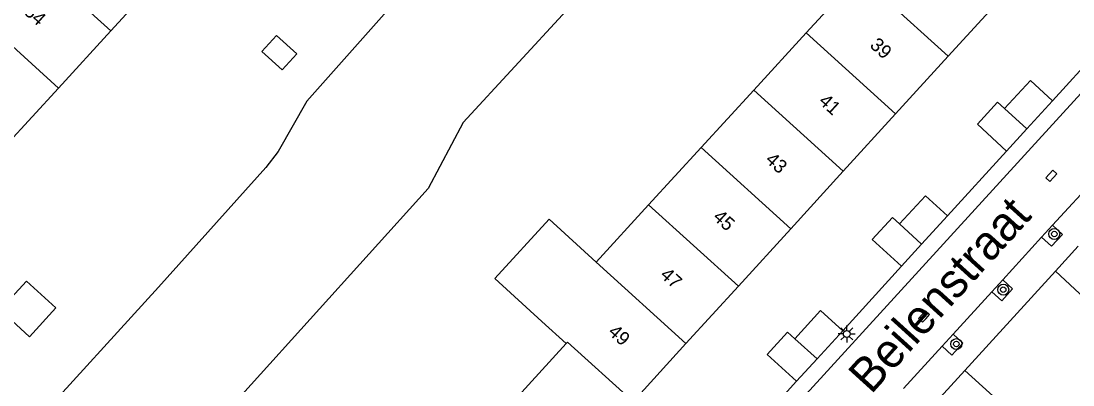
# Model space of a CAD drawing. Extents: x 128000 to 131008, y 398996 to 402500.
# Drawn here: x 129153.7 to 129230.8, y 399353 to 399379.7 of the extents above; entities that cross this region are included whole.
import ezdxf

# ---------------------------------------------------------------- set-up
doc = ezdxf.new("R2010")
doc.units = 0
for name, color, linetype in [('gg-afsc-muur', 7, 'Continuous'), ('gg-anno-huisnummerreeks BGT', 7, 'Continuous'), ('gg-anno-openbare ruimte label', 7, 'Continuous'), ('gg-bbg-bijgebouw', 7, 'Continuous'), ('gg-bbg-gedigitaliseerde bebouwing', 7, 'Continuous'), ('gg-bbg-gedigitaliseerde bijgebouw', 7, 'Continuous'), ('gg-bbg-hoofdgebouw', 7, 'Continuous'), ('gg-bbg-luifel en loopbrug', 7, 'Continuous'), ('gg-bbg-tussenscheiding', 7, 'Continuous'), ('gg-knt-verharding', 7, 'Continuous'), ('gg-kntw-beschoeiing', 7, 'Continuous'), ('gt-symb-boom', 7, 'Continuous'), ('gt-symb-kolk', 7, 'Continuous'), ('gt-symb-lichtmast', 7, 'Continuous')]:
    doc.layers.add(name, color=color, linetype=linetype)

# ---------------------------------------------------------------- blocks, each defined once
blk = doc.blocks.new('gt0-KOLK')
at = {"layer": 'gt-symb-kolk'}
blk.add_lwpolyline([(0, 0), (0.375, 0), (0.375, 0.4), (-0.375, 0.4), (-0.375, 0), (0, 0)], dxfattribs=at)
blk = doc.blocks.new('gt0-BOOM')
at = {"layer": 'gt-symb-boom'}
for radius in [0.4, 0.2]:
    blk.add_circle((0, 0), radius, dxfattribs=at)
blk = doc.blocks.new('gt0-LMAST')
at = {"layer": 'gt-symb-lichtmast'}
for p, q in [((-0.182, 0.173), (-0.447, 0.438)), ((-0.005, 0.246), (-0.005, 0.621)), ((0.172, 0.173), (0.437, 0.438)), ((-0.255, -0.004), (-0.63, -0.004)), ((-0.182, -0.181), (-0.447, -0.446)), ((-0.005, -0.254), (-0.005, -0.629)), ((0.437, -0.446), (0.172, -0.181)), ((0.245, -0.004), (0.62, -0.004))]:
    blk.add_line(p, q, dxfattribs=at)
blk.add_circle((-0.005, -0.004), 0.25, dxfattribs=at)

msp = doc.modelspace()

# ---------------------------------------------------------------- linework, layer by layer
at = {"layer": 'gg-afsc-muur'}
msp.add_line((129229.561, 399361.331), (129222.92, 399354.05), dxfattribs=at)
at = {"layer": 'gg-bbg-bijgebouw'}
for p, q in [((129229.34, 399373.81), (129227.467, 399371.759)), ((129227.467, 399371.759), (129225.97, 399370.12)), ((129219.748, 399363.298), (129221.64, 399365.37)), ((129218.27, 399361.68), (129219.748, 399363.298)), ((129213.96, 399356.95), (129212.077, 399354.889)), ((129212.077, 399354.889), (129210.58, 399353.25))]:
    msp.add_line(p, q, dxfattribs=at)
for points in [[(129225.83, 399373.24), (129227.73, 399375.3), (129229.34, 399373.81)], [(129225.97, 399370.12), (129223.83, 399372.09), (129225.31, 399373.71), (129225.83, 399373.24)], [(129221.64, 399365.37), (129220.02, 399366.85), (129218.13, 399364.79)], [(129218.27, 399361.68), (129216.13, 399363.64), (129217.62, 399365.26), (129218.13, 399364.79)], [(129210.44, 399356.37), (129212.33, 399358.44), (129213.96, 399356.95)], [(129210.58, 399353.25), (129208.43, 399355.21), (129209.92, 399356.84), (129210.44, 399356.37)]]:
    msp.add_lwpolyline(points, dxfattribs=at)
at = {"layer": 'gg-bbg-gedigitaliseerde bebouwing'}
for p, q in [((129164.158, 399383.142), (129160.309, 399378.93)), ((129211.294, 399378.796), (129215.146, 399383.005)), ((129160.309, 399378.93), (129156.47, 399374.729)), ((129207.442, 399374.588), (129211.294, 399378.796)), ((129156.47, 399374.729), (129152.626, 399370.523)), ((129203.589, 399370.379), (129207.442, 399374.588)), ((129199.738, 399366.172), (129203.589, 399370.379)), ((129195.891, 399361.969), (129199.738, 399366.172)), ((129193.69, 399356.01), (129191.91, 399357.62)), ((129189.93, 399351.88), (129193.69, 399356.01)), ((129222.92, 399354.05), (129226.821, 399350.499))]:
    msp.add_line(p, q, dxfattribs=at)
msp.add_lwpolyline([(129195.891, 399361.969), (129192.434, 399365.13), (129188.455, 399360.779), (129191.91, 399357.62)], dxfattribs=at)
at = {"layer": 'gg-bbg-gedigitaliseerde bijgebouw'}
for points in [[(129171.39, 399377.42), (129172.469, 399378.601), (129173.946, 399377.252), (129172.867, 399376.071), (129171.39, 399377.42)], [(129153.017, 399359.377), (129154.131, 399360.596), (129156.289, 399358.624), (129154.357, 399356.511), (129153.055, 399357.701)]]:
    msp.add_lwpolyline(points, dxfattribs=at)
at = {"layer": 'gg-bbg-hoofdgebouw'}
for p, q in [((129225.533, 399381.277), (129221.692, 399377.069)), ((129221.692, 399377.069), (129217.84, 399372.849)), ((129217.84, 399372.849), (129213.999, 399368.641)), ((129213.999, 399368.641), (129210.157, 399364.432)), ((129210.157, 399364.432), (129206.321, 399360.229)), ((129206.321, 399360.229), (129202.469, 399356.01)), ((129202.469, 399356.01), (129198.69, 399351.87)), ((129222.92, 399354.05), (129215.12, 399345.52))]:
    msp.add_line(p, q, dxfattribs=at)
at = {"layer": 'gg-bbg-luifel en loopbrug'}
msp.add_line((129231.23, 399363.16), (129229.561, 399361.331), dxfattribs=at)
msp.add_lwpolyline([(129235.151, 399359.53), (129233.444, 399357.703), (129229.561, 399361.331)], dxfattribs=at)
at = {"layer": 'gg-bbg-tussenscheiding'}
for p, q in [((129160.309, 399378.93), (129153.771, 399384.898)), ((129215.146, 399383.005), (129221.692, 399377.069)), ((129156.47, 399374.729), (129149.939, 399380.701)), ((129211.294, 399378.796), (129217.84, 399372.849)), ((129207.442, 399374.588), (129213.999, 399368.641)), ((129225.83, 399373.24), (129227.467, 399371.759)), ((129203.589, 399370.379), (129210.157, 399364.432)), ((129199.738, 399366.172), (129206.321, 399360.229)), ((129218.13, 399364.79), (129219.748, 399363.298)), ((129195.891, 399361.969), (129202.469, 399356.01)), ((129210.44, 399356.37), (129212.077, 399354.889))]:
    msp.add_line(p, q, dxfattribs=at)
msp.add_lwpolyline([(129193.69, 399356.01), (129193.78, 399356.11), (129198.6, 399351.76), (129198.69, 399351.87)], dxfattribs=at)
at = {"layer": 'gg-knt-verharding'}
for p, q in [((129229.34, 399373.81), (129233.26, 399378.12)), ((129229.346, 399364.684), (129238.589, 399374.808)), ((129221.64, 399365.37), (129225.97, 399370.12)), ((129228.54, 399363.802), (129229.346, 399364.684)), ((129225.69, 399360.68), (129228.54, 399363.802)), ((129218.27, 399361.68), (129213.96, 399356.95)), ((129224.899, 399359.814), (129225.69, 399360.68)), ((129222.053, 399356.696), (129224.899, 399359.814)), ((129221.251, 399355.819), (129222.053, 399356.696)), ((129218.41, 399352.707), (129221.251, 399355.819)), ((129206.24, 399348.49), (129210.58, 399353.25))]:
    msp.add_line(p, q, dxfattribs=at)
for points in [[(129183.46, 399321.49), (129183.77, 399321.94), (129186.98, 399325.47), (129187.02, 399325.74), (129247.94, 399392.46), (129248.22, 399392.62), (129249.57, 399392.7), (129249.96, 399392.92), (129267.228, 399411.839)], [(129228.54, 399363.802), (129229.259, 399363.145), (129230.076, 399364.018), (129229.346, 399364.684)], [(129224.899, 399359.814), (129225.626, 399359.151), (129226.408, 399360.024), (129225.69, 399360.68)], [(129221.251, 399355.819), (129221.966, 399355.166), (129222.767, 399356.044), (129222.053, 399356.696)]]:
    msp.add_lwpolyline(points, dxfattribs=at)
at = {"layer": 'gg-kntw-beschoeiing'}
for points in [[(129219.495, 399421.274), (129217.465, 399421.332), (129209.823, 399413.007), (129193.823, 399395.336), (129174.694, 399373.784), (129172.589, 399370.104), (129171.665, 399368.93), (129163.819, 399360.145), (129154.551, 399349.993)], [(129224.941, 399417.447), (129224.972, 399414.716), (129201.28, 399388.67), (129186.152, 399372.225), (129183.584, 399367.37), (129161.957, 399343.433)]]:
    msp.add_lwpolyline(points, dxfattribs=at)

# ---------------------------------------------------------------- block references
at = {"layer": 'gt-symb-boom'}
for p in [(129229.47, 399364.046), (129225.727, 399359.962), (129222.29, 399355.978)]:
    msp.add_blockref('gt0-BOOM', p, dxfattribs=at)
at = {"layer": 'gt-symb-kolk', "rotation": 47.63383016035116}
for p in [(129229.404, 399368.179), (129220.07, 399357.859)]:
    msp.add_blockref('gt0-KOLK', p, dxfattribs=at)
at = {"layer": 'gt-symb-lichtmast'}
msp.add_blockref('gt0-LMAST', (129214.265, 399356.722), dxfattribs=at)

# ---------------------------------------------------------------- texts
at = {"layer": 'gg-anno-huisnummerreeks BGT'}
for s, p in [('54', (129153.886, 399380.244)), ('39', (129215.889, 399377.798)), ('41', (129212.139, 399373.689)), ('43', (129208.225, 399369.402)), ('45', (129204.386, 399365.196)), ('47', (129200.515, 399360.955)), ('49', (129196.703, 399356.779))]:
    msp.add_text(s, height=1, rotation=317.6, dxfattribs=at).set_placement(p)
at = {"layer": 'gg-anno-openbare ruimte label'}
msp.add_text('Beilenstraat', height=2.5, rotation=47.8, dxfattribs=at).set_placement((129216.036, 399352.234))

doc.saveas('drawing.dxf')
